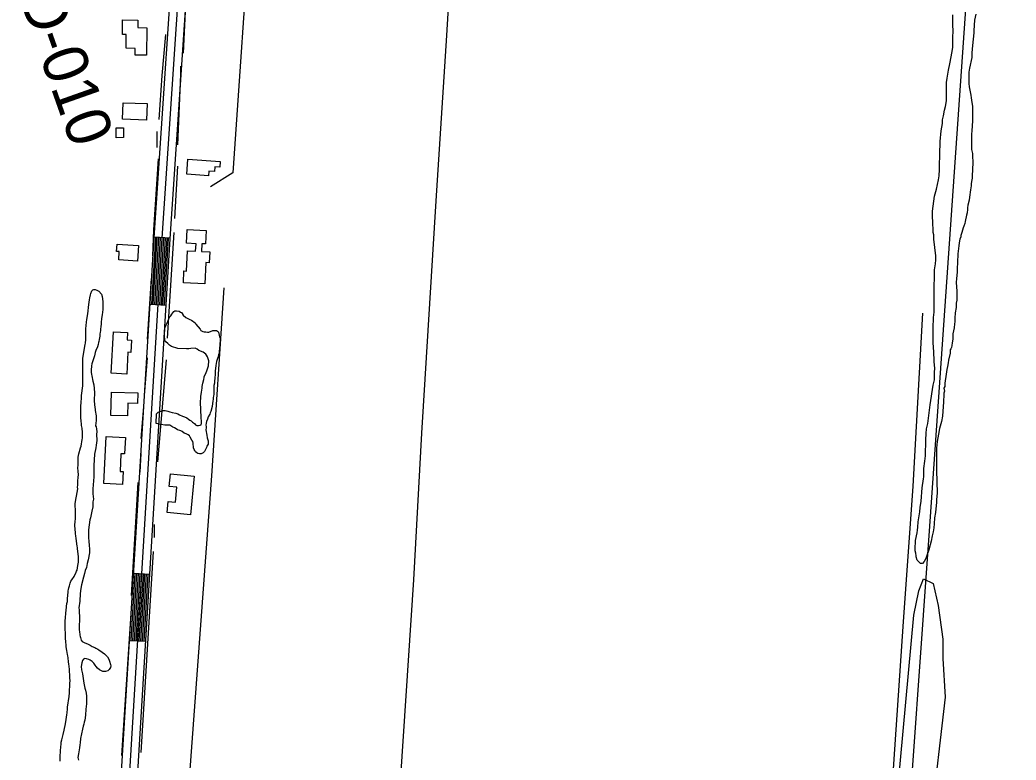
# Model space of a CAD drawing. Extents: x 3219052 to 3256913, y 800770 to 826146.
# Drawn here: x 3247044 to 3248892, y 810146 to 811519 of the extents above; entities that cross this region are included whole.
import ezdxf

# ---------------------------------------------------------------- set-up
doc = ezdxf.new("R2010")
doc.units = 0
for name, color, linetype in [('V-BLDG-OTLN', 7, 'Continuous'), ('V-DTCH-CNTR', 7, 'Continuous'), ('V-RIVR-RANG-IDEN', 7, 'Continuous'), ('V-ROAD-CNTR', 7, 'Continuous'), ('V-SITE-VEGE', 7, 'Continuous'), ('V-TOPO-SHOR', 7, 'Continuous')]:
    doc.layers.add(name, color=color, linetype=linetype)

msp = doc.modelspace()

# ---------------------------------------------------------------- linework, layer by layer
at = {"layer": 'V-BLDG-OTLN'}
for points in [[(3247262.5, 811518.5), (3247262.3, 811504.6), (3247278.9, 811504.4), (3247278.3, 811453.5), (3247257.3, 811453.8), (3247257.5, 811466.1), (3247240.6, 811466.3), (3247240.9, 811491.8), (3247233.7, 811491.9), (3247234, 811518.9)], [(3247279.6, 811363.8), (3247278.4, 811333), (3247234.1, 811334.6), (3247235.2, 811365.4)], [(3247235.9, 811318.6), (3247236.1, 811300.6), (3247222.1, 811300.5), (3247221.9, 811318.5)], [(3247353.3, 811232.7), (3247355.2, 811260.5), (3247415.1, 811256.4), (3247414.4, 811245.8), (3247405.2, 811246.4), (3247404.6, 811237.8), (3247394.3, 811238.5), (3247393.8, 811229.9)], [(3247353.8, 811130), (3247389.2, 811128.4), (3247388.1, 811103.4), (3247381.4, 811103.7), (3247380.7, 811089.4), (3247395.9, 811088.7), (3247395, 811068.4), (3247388.8, 811068.7), (3247387, 811029.2), (3247346.9, 811031.1), (3247347.9, 811053.3), (3247353, 811053), (3247354.7, 811090.8), (3247369.7, 811090.1), (3247370.4, 811103.7), (3247352.6, 811104.5)], [(3247263.8, 811100.6), (3247261.8, 811071.3), (3247226.9, 811073.6), (3247227.9, 811089.3), (3247223, 811089.6), (3247223.8, 811103.2)], [(3247213.1, 810863.4), (3247217.1, 810940.3), (3247243.4, 810938.9), (3247242.7, 810925.3), (3247250.9, 810924.8), (3247249.7, 810902.2), (3247243.9, 810902.5), (3247241.8, 810861.9)], [(3247212.4, 810784.9), (3247213.6, 810828.5), (3247262.5, 810827.2), (3247262, 810807.5), (3247243.8, 810808), (3247243.2, 810784.1)], [(3247199.4, 810658.9), (3247203.7, 810745.9), (3247239.3, 810744.2), (3247237.9, 810713.6), (3247231.1, 810713.9), (3247229.5, 810681.2), (3247235.1, 810681), (3247233.9, 810657.2)], [(3247367.1, 810672.7), (3247360, 810600.9), (3247316.6, 810605.1), (3247318.6, 810625.4), (3247332.2, 810624), (3247335, 810652), (3247320.8, 810653.4), (3247323.2, 810677)]]:
    msp.add_lwpolyline(points, close=True, dxfattribs=at)
at = {"layer": 'V-DTCH-CNTR'}
msp.add_lwpolyline([(3248658.3, 810037.8), (3248682.5, 810393.7), (3248701, 810653.8), (3248719.1, 810974.7)], dxfattribs=at)
at = {"layer": 'V-ROAD-CNTR'}
for p, q in [((3247292.7, 811116.5), (3247322.6, 811114.5)), ((3247285.1, 810991.6), (3247315.1, 810989.8)), ((3247254.7, 810492.6), (3247284.7, 810490.7)), ((3247247.1, 810367.8), (3247277.1, 810366))]:
    msp.add_line(p, q, dxfattribs=at)
for points in [[(3247213.4, 809693.4), (3247227.4, 810043), (3247292.6, 811114.9), (3247337.6, 811789.4), (3247349.2, 811906), (3247356.5, 812137.9)], [(3247228.4, 809692.8), (3247242.4, 810042.3), (3247307.6, 811114), (3247352.6, 811788.1), (3247364.2, 811905), (3247371.5, 812137.5)], [(3247243.4, 809692.2), (3247257.3, 810041.5), (3247322.5, 811113), (3247367.5, 811786.9), (3247379.2, 811904), (3247386.5, 812137)], [(3247288.1, 810991.4), (3247295.6, 811114.7), (3247295.7, 811116.3)], [(3247291.1, 810991.3), (3247298.6, 811114.5), (3247298.7, 811116.1)], [(3247294.1, 810991.1), (3247301.6, 811114.4), (3247301.7, 811115.9)], [(3247297.1, 810990.9), (3247304.6, 811114.2), (3247304.7, 811115.7)], [(3247300.1, 810990.7), (3247307.6, 811114), (3247307.7, 811115.5)], [(3247303.1, 810990.5), (3247310.6, 811113.8), (3247310.7, 811115.3)], [(3247306.1, 810990.4), (3247313.6, 811113.6), (3247313.7, 811115.1)], [(3247309.1, 810990.2), (3247316.6, 811113.4), (3247316.7, 811114.9)], [(3247312.1, 810990), (3247319.6, 811113.2), (3247319.7, 811114.7)], [(3247250.1, 810367.6), (3247257.7, 810492.4)], [(3247253.1, 810367.4), (3247260.7, 810492.2)], [(3247256.1, 810367.2), (3247263.7, 810492)], [(3247259.1, 810367.1), (3247266.7, 810491.8)], [(3247262.1, 810366.9), (3247269.7, 810491.6)], [(3247265.1, 810366.7), (3247272.7, 810491.5)], [(3247268.1, 810366.5), (3247275.7, 810491.3)], [(3247271.1, 810366.3), (3247278.7, 810491.1)], [(3247274.1, 810366.1), (3247281.7, 810490.9)]]:
    msp.add_lwpolyline(points, dxfattribs=at)
at = {"layer": 'V-SITE-VEGE'}
for points in [[(3248706.2, 810529.8), (3248704.8, 810534), (3248704.8, 810536.9), (3248705.6, 810553.1), (3248708.5, 810567.2), (3248709.2, 810572.2), (3248709.9, 810577.8), (3248710.7, 810587.7), (3248712.9, 810602.5), (3248713.6, 810606.1), (3248714.3, 810614.6), (3248715.8, 810625.9), (3248718, 810650.6), (3248720.2, 810667.5), (3248720.9, 810671.1), (3248721, 810686.6), (3248723.2, 810700), (3248723.9, 810709.9), (3248724.8, 810739.6), (3248725.5, 810751.6), (3248726.3, 810760.1), (3248728.4, 810770), (3248732.8, 810804.6), (3248738.6, 810841.3), (3248740.8, 810851.2), (3248740.9, 810864.6), (3248741.6, 810873.1), (3248740.2, 810884.4), (3248739.6, 810904.9), (3248738.9, 810909.1), (3248738.3, 810922.5), (3248738.4, 810947.3), (3248739.2, 810967.1), (3248740, 810976.9), (3248740.1, 811022.2), (3248740.9, 811043.4), (3248741, 811055.4), (3248742.5, 811066.7), (3248743.2, 811073.7), (3248743.2, 811081.5), (3248739.8, 811111.9), (3248739.9, 811116.2), (3248739.9, 811120.4), (3248738.5, 811124.6), (3248738.5, 811129.6), (3248737.8, 811141.6), (3248737.9, 811146.5), (3248737.2, 811151.5), (3248737.2, 811164.2), (3248740.9, 811191.8), (3248744.5, 811205.2), (3248748.1, 811222.1), (3248749.5, 811229.9), (3248750.3, 811241.2), (3248750.5, 811275.8), (3248751.2, 811286.4), (3248751.2, 811293.5), (3248753.4, 811313.2), (3248755.6, 811326.7), (3248755.7, 811333.7), (3248757.8, 811340.8), (3248759.3, 811351.4), (3248761.4, 811358.4), (3248762.9, 811369), (3248763, 811402.9), (3248764.5, 811410.7), (3248766.7, 811425.5), (3248769.5, 811437.5), (3248773.9, 811460.1), (3248774.6, 811468.6), (3248774.7, 811488.4), (3248775.5, 811496.9), (3248774.8, 811511), (3248774.9, 811528.7)], [(3248817.3, 811529.9), (3248815.1, 811518.6), (3248813.6, 811499.5), (3248813.6, 811495.3), (3248811.4, 811471.3), (3248809.9, 811457.9), (3248809.9, 811449.4), (3248805.5, 811429.6), (3248804.8, 811421.8), (3248804.7, 811401.3), (3248805.4, 811395), (3248806.8, 811385.8)], [(3248806.8, 811385.8), (3248808.1, 811379.4), (3248808.8, 811374.5), (3248810.2, 811366), (3248811.6, 811358.9), (3248811.5, 811332.8), (3248810.7, 811321.5), (3248810, 811314.4), (3248809.2, 811305.9), (3248809.2, 811287.6), (3248809.8, 811278.4), (3248811.2, 811271.3), (3248811.2, 811267.1), (3248811.8, 811254.3), (3248811.8, 811250.1), (3248811.1, 811245.9), (3248811, 811225.4), (3248810.3, 811222.5), (3248808.8, 811215.5), (3248808.8, 811211.2), (3248807.4, 811203.5), (3248805.9, 811190.1), (3248805.2, 811184.4), (3248803, 811175.2), (3248802.3, 811170.3), (3248802.3, 811165.3), (3248801.5, 811163.2), (3248801.5, 811161.1), (3248800.1, 811156.9), (3248797.9, 811144.9), (3248797.2, 811141.3), (3248795.1, 811136.4), (3248794.3, 811132.9), (3248791.5, 811124.4), (3248790, 811118.8), (3248790, 811116.6), (3248787.9, 811112.4), (3248786.4, 811105.3), (3248785.7, 811099.7), (3248784.2, 811084.9), (3248783.5, 811068.6), (3248782.7, 811058), (3248782.7, 811051), (3248781.9, 811038.9), (3248781.2, 811031.9), (3248782.5, 811015.6), (3248782.4, 810998.7), (3248781, 810993.7), (3248781, 810985.2), (3248779.5, 810975.4), (3248778.8, 810965.5), (3248778.7, 810959.1), (3248778, 810954.9), (3248777.3, 810947.8), (3248775.1, 810936.5), (3248775.1, 810926.6), (3248773.6, 810919.6), (3248772.9, 810914.6), (3248772.2, 810911.1), (3248771.4, 810909), (3248770, 810906.9), (3248770, 810900.5), (3248767.1, 810887.8), (3248766.4, 810882.8), (3248764.9, 810875.8), (3248763.5, 810870.1), (3248762.8, 810861.7), (3248759.9, 810844.7), (3248759.8, 810839.1), (3248758.4, 810835.5), (3248759.1, 810829.9), (3248758.4, 810826.3), (3248758.4, 810824.2), (3248757.6, 810810.1), (3248755.4, 810784), (3248753.9, 810774.1), (3248750.3, 810760.7), (3248748.1, 810750.1), (3248746, 810736.7), (3248744.5, 810724.7), (3248744.3, 810683.7), (3248745.5, 810640.6), (3248744.8, 810629.3), (3248744.8, 810624.3), (3248742.5, 810605.2), (3248741.1, 810595.4), (3248740.3, 810584.1), (3248739.6, 810576.3), (3248738.1, 810569.2), (3248736.7, 810561.5), (3248734.5, 810551.6), (3248730.2, 810536), (3248726.6, 810525.5), (3248724.5, 810519.8), (3248721.7, 810514.2), (3248718.8, 810510.7), (3248714.6, 810510.7), (3248708.9, 810516.4), (3248706.9, 810522.7), (3248706.9, 810524.8), (3248706.2, 810529.8)], [(3247151.3, 810665), (3247151.6, 810668.8), (3247152.1, 810676.9), (3247151.7, 810680.1), (3247151.7, 810682.2), (3247151.3, 810687.1), (3247151.4, 810693.3), (3247151.9, 810698.5), (3247151.8, 810707.6), (3247152.8, 810713.9), (3247156.3, 810724.9), (3247157.1, 810728), (3247159.4, 810740.4), (3247159.8, 810742.8), (3247159.9, 810745.4), (3247159.9, 810750.5), (3247159.7, 810753.6), (3247158.9, 810761.2), (3247158, 810766.5), (3247157.6, 810770.6), (3247157.1, 810773.3), (3247156.7, 810782.8), (3247156.9, 810802.7), (3247157.3, 810808.7), (3247157.7, 810818.6), (3247158.1, 810822.2), (3247160.3, 810840.3), (3247160.5, 810842.9), (3247160.3, 810845.8), (3247160.6, 810850.2), (3247160.5, 810854.9), (3247160.3, 810858.1), (3247160.2, 810870.1), (3247160.5, 810878.5), (3247160.2, 810890.6), (3247160.9, 810895.2), (3247164.8, 810916.7), (3247165, 810919.1), (3247165.8, 810925.9), (3247166, 810941), (3247166, 810945.9), (3247167.2, 810958.4), (3247167.5, 810963), (3247169.5, 810973.7), (3247171.6, 810991), (3247172.7, 810999.4), (3247173.4, 811003.2), (3247174.7, 811008.9), (3247175.4, 811011.1), (3247177.2, 811016.3), (3247178.6, 811018.2), (3247180.8, 811018.9), (3247183.2, 811018.6), (3247186.6, 811017.6), (3247190.1, 811015.9), (3247194.9, 811010.1), (3247196.3, 811005.8), (3247197.4, 810996.4), (3247197.6, 810993.3), (3247197.7, 810988.8), (3247197.4, 810985.9), (3247197.2, 810981.5), (3247196.3, 810971.8), (3247195.1, 810965), (3247194.4, 810957.6), (3247194.3, 810956.9), (3247194.1, 810954.5), (3247193.7, 810950.3), (3247193.3, 810945.2), (3247193.1, 810942.6), (3247192.6, 810939), (3247192.1, 810936.6), (3247192, 810932.2), (3247190.5, 810925.8), (3247189.8, 810922.5), (3247189.2, 810920.3), (3247188.5, 810917), (3247187.3, 810912.7), (3247184.5, 810905.3), (3247183.5, 810902.2), (3247182, 810895.5), (3247179.3, 810888), (3247177.3, 810880.6), (3247176.5, 810877.1), (3247175.9, 810868.9), (3247176.1, 810865.1), (3247176.4, 810861.3), (3247176.8, 810858.8), (3247178.9, 810848.7), (3247180.7, 810841.6), (3247181.9, 810827.9), (3247182.1, 810824), (3247181.3, 810816.6), (3247181.3, 810811.6), (3247182.6, 810799.8), (3247183.2, 810796.5), (3247183.3, 810794.3), (3247184.8, 810784.5), (3247185.2, 810778.5), (3247184.9, 810776), (3247184.1, 810765.8)], [(3247302.6, 810768.9), (3247296.3, 810770.2), (3247297, 810787.9), (3247300.2, 810791.1), (3247309.7, 810794.3), (3247312.9, 810794.4), (3247315.6, 810793.5), (3247317.9, 810793), (3247321.5, 810791.7), (3247326, 810790.4), (3247332.9, 810789.1), (3247336.5, 810787.8), (3247339.7, 810786), (3247345.1, 810783.7), (3247349.2, 810782.4), (3247353.3, 810780.6), (3247356.5, 810778.4), (3247358.8, 810776.6), (3247361.1, 810775.3), (3247363.8, 810772.6), (3247367.5, 810769.9), (3247369.3, 810767.6), (3247372, 810766.7), (3247374.8, 810766.3), (3247377.9, 810766.8), (3247379.7, 810767.7), (3247380.6, 810770.9), (3247380.6, 810773.2), (3247380.1, 810781.8), (3247380, 810786.3), (3247379.5, 810790.8), (3247379.5, 810801.3), (3247379, 810804), (3247378.5, 810808.1), (3247378.5, 810811.7), (3247379.3, 810816.7), (3247379.3, 810820.3), (3247380.6, 810828), (3247381, 810832.1), (3247381.9, 810835.7), (3247381.9, 810838.9), (3247383.2, 810845.3), (3247384.9, 810852.1), (3247385.4, 810855.3), (3247385.8, 810857.5), (3247388, 810861.6), (3247390.2, 810867.6), (3247393.3, 810877.1), (3247394.2, 810886.2), (3247393.2, 810890.2), (3247391.4, 810893.9), (3247390, 810897), (3247388.6, 810898.8), (3247383.6, 810902.4), (3247375.9, 810905.5), (3247372.7, 810907.8), (3247369, 810910), (3247360.9, 810909.5), (3247356.8, 810908.5), (3247352.7, 810908.5), (3247336.4, 810909.3), (3247325, 810913.3), (3247323.2, 810914.1), (3247320.9, 810915.5), (3247318.2, 810918.6), (3247314.1, 810921.8), (3247312.7, 810924), (3247311.7, 810933.5), (3247312.1, 810939), (3247312.5, 810941.7), (3247312.5, 810945.8), (3247312.9, 810949), (3247314.7, 810953.1), (3247317.8, 810959.4), (3247319.2, 810963.1), (3247320.5, 810965.4), (3247321.4, 810967.2), (3247323.6, 810969.9), (3247325.4, 810973.1), (3247329, 810978.1), (3247330.8, 810979.5), (3247334, 810979.5), (3247339, 810978.7), (3247341.7, 810976.9), (3247343.5, 810976), (3247344.9, 810974.2), (3247346.8, 810971), (3247351.3, 810967)], [(3247351.3, 810967), (3247355.4, 810964.7), (3247359.1, 810963.4), (3247362.2, 810962.1), (3247368.6, 810956.7), (3247370, 810954.4), (3247377.8, 810945), (3247379.2, 810942.7), (3247383.3, 810940.9), (3247385.6, 810940.5), (3247388.3, 810940.5), (3247391.9, 810939.7), (3247394.2, 810939.7), (3247401.4, 810942.5), (3247404.1, 810942.9), (3247408.2, 810943), (3247410.5, 810941.6), (3247412.3, 810939.4), (3247413.3, 810933.9), (3247414.2, 810931.2), (3247415.1, 810929.4), (3247415.2, 810924.4), (3247414.8, 810917.2), (3247414.8, 810914.9), (3247413.9, 810910.4), (3247413.9, 810908.1), (3247413.5, 810905.8), (3247413.1, 810900.8), (3247412.2, 810898.1), (3247411.3, 810894), (3247410, 810890.8), (3247408.7, 810885.4), (3247407.8, 810881.3), (3247407.4, 810877.7), (3247406.5, 810872.2), (3247406.1, 810867.7), (3247406.2, 810860.9), (3247405.3, 810855), (3247404.5, 810848.2), (3247404.5, 810845), (3247403.6, 810840.5), (3247403.6, 810838.2), (3247403.3, 810829.1), (3247403.3, 810824.1), (3247402.9, 810821.4), (3247402, 810817.8), (3247402, 810815.1), (3247401.6, 810811.9), (3247400.7, 810807.3), (3247400.3, 810801.9), (3247397.7, 810792.3), (3247396.8, 810790.1), (3247395.9, 810787.3), (3247393.2, 810782.3), (3247391.9, 810778.2), (3247390.1, 810773.7), (3247389.2, 810770.5), (3247388.8, 810767.3), (3247389.3, 810764.6), (3247389.3, 810761.9), (3247388.9, 810758.3), (3247390.3, 810748.3), (3247391.3, 810743.3), (3247392.7, 810738.3), (3247393.1, 810735.6), (3247392.7, 810732), (3247390.5, 810727.9), (3247390.1, 810725.6), (3247386, 810718.3), (3247383.8, 810715.6), (3247380.2, 810713.8), (3247377, 810713.7), (3247373.8, 810714.2), (3247372, 810715.5), (3247369.7, 810717.8), (3247367.9, 810720), (3247367, 810721.8), (3247365.6, 810725), (3247365.6, 810727.7), (3247365.1, 810730.9), (3247365.1, 810733.6), (3247364.6, 810736.8), (3247362.7, 810739.5), (3247359.5, 810744.9), (3247358.6, 810747.1), (3247355.9, 810748.9), (3247352.2, 810750.7), (3247348.1, 810752.5), (3247344.5, 810755.2), (3247342.2, 810756.5), (3247340.4, 810757.4), (3247335.8, 810758.7), (3247333.5, 810760.1), (3247330.4, 810762.3), (3247327.6, 810763.2), (3247325.8, 810764.5), (3247321.7, 810766.8), (3247319, 810767.2), (3247312.6, 810767.2), (3247305.8, 810768), (3247302.6, 810768.9)], [(3247184.1, 810765.8), (3247185, 810763.8), (3247185.7, 810760.5), (3247186.1, 810754.7), (3247185.9, 810750.4), (3247186.2, 810738.6), (3247185.3, 810729.8), (3247184.6, 810725.3), (3247182.3, 810713.3), (3247180.8, 810692), (3247181, 810687.7), (3247180.6, 810671.3), (3247178.7, 810648.9), (3247178.8, 810644.1), (3247179, 810639.5), (3247179.9, 810629.7), (3247179.1, 810625.1), (3247178.8, 810622), (3247178.7, 810615.8), (3247177.2, 810607.6), (3247174.5, 810595.4), (3247173.5, 810591.4), (3247170.9, 810572.9), (3247170.6, 810569.4), (3247170.8, 810566.2), (3247170.7, 810563.1), (3247170.7, 810558.3), (3247171.3, 810551.9), (3247172.4, 810544), (3247172.8, 810537.9), (3247172.6, 810536.7), (3247172.7, 810530.5)], [(3247118.2, 810143.6), (3247118, 810148.1), (3247118, 810151), (3247118.8, 810163.7), (3247119.4, 810169.4), (3247119.9, 810176.1), (3247120.2, 810179), (3247121.2, 810183.5), (3247123.8, 810193.4), (3247126, 810201), (3247128.3, 810213), (3247129.4, 810221.1), (3247130.4, 810229.4), (3247131, 810233.6), (3247131.8, 810240.9), (3247132, 810243.6), (3247134.7, 810263.5), (3247135.4, 810270.2), (3247135.8, 810278.1), (3247136.1, 810280.4), (3247136.5, 810284.1), (3247136.4, 810287.6), (3247136.6, 810293.4), (3247136.3, 810297.5), (3247136.3, 810299.9), (3247135.5, 810313.8), (3247134.9, 810319.8), (3247134.6, 810323.6), (3247134, 810327.7), (3247133.3, 810335.4), (3247132.4, 810339.2), (3247132, 810341.8), (3247130.6, 810348.8), (3247129.7, 810355.5), (3247129.5, 810359.1), (3247128.7, 810364.9), (3247128.7, 810366.9), (3247128.4, 810370.2), (3247128.3, 810372.3), (3247128, 810377.9), (3247127.9, 810382.9), (3247127.5, 810386.8), (3247127.7, 810393), (3247127.5, 810395.6), (3247127.4, 810402.1), (3247128.2, 810411.2), (3247128.8, 810416.7), (3247129, 810419.6), (3247129.3, 810422.4), (3247129.9, 810430.4), (3247130.7, 810436.1), (3247131.6, 810440.2), (3247131.7, 810445.4), (3247133, 810457.4), (3247133.3, 810459.6), (3247133.8, 810462.2), (3247134.6, 810465), (3247135.4, 810469.1), (3247136.6, 810474.1), (3247138.3, 810477.5), (3247140, 810479.9), (3247144.2, 810486.5), (3247148.1, 810494.1), (3247148.9, 810496.3), (3247149.6, 810498.2), (3247151.2, 810507), (3247152.2, 810512.8), (3247152.4, 810515.6), (3247152.3, 810519.3), (3247152.5, 810522.9), (3247151.8, 810528.1), (3247150.6, 810537.7), (3247150.5, 810540.1), (3247150.1, 810542.5), (3247149.2, 810547.1), (3247147.9, 810557.1), (3247147.5, 810561), (3247146.8, 810566), (3247145.9, 810575.4), (3247145.7, 810579.5), (3247145.8, 810582.6), (3247146.3, 810586.9), (3247146.6, 810594.3), (3247146.9, 810596.9), (3247146.7, 810599.8), (3247146.8, 810602.3), (3247146.6, 810606.3), (3247146.4, 810621), (3247146.8, 810625.3), (3247150.1, 810642), (3247150.8, 810648.7), (3247150.7, 810652), (3247151, 810655.9), (3247151, 810658), (3247151.3, 810660.2), (3247151.3, 810665)], [(3247172.7, 810530.5), (3247170, 810517.1), (3247168.5, 810510.4), (3247167.9, 810506.4), (3247167.1, 810503), (3247164.9, 810497.3), (3247163.4, 810491.8), (3247161.7, 810484.8), (3247158.1, 810470.7), (3247156.9, 810464.1), (3247155.6, 810455), (3247154.5, 810440.8), (3247153.1, 810428.2), (3247153.5, 810424.5), (3247153.7, 810421), (3247153.9, 810411.4), (3247154, 810403.9), (3247153.7, 810396.8), (3247153.6, 810388.3), (3247154.2, 810382.4), (3247154.5, 810380.2), (3247154.6, 810377.5), (3247155.1, 810375.1), (3247155.8, 810372.8), (3247157.5, 810368.2), (3247158.8, 810365.8), (3247163.8, 810363.5), (3247168.9, 810361.3), (3247173.8, 810358.7), (3247177.4, 810356.5), (3247182.4, 810354.4), (3247184.6, 810353.2), (3247188.2, 810351.5), (3247190.3, 810350), (3247196.2, 810346.2), (3247200.7, 810342.5), (3247204.3, 810338.9), (3247205.9, 810337), (3247208.3, 810332.8), (3247209.7, 810329.4), (3247211.8, 810323.2), (3247212.2, 810320.8), (3247211.5, 810317.7), (3247209.1, 810313.7), (3247206.6, 810311.3), (3247202.3, 810310.3), (3247197.7, 810310.2), (3247191.5, 810312.9), (3247187.3, 810316.5), (3247184.9, 810319.4), (3247183.2, 810321.8), (3247180.9, 810325.2), (3247177.6, 810328.4), (3247174, 810331), (3247171.6, 810332), (3247166.9, 810333.6), (3247164, 810334), (3247161.6, 810332.7), (3247159.6, 810330.7), (3247158.4, 810326), (3247157.3, 810319.5), (3247157.3, 810317.4), (3247157.6, 810314.7), (3247157.7, 810313.1), (3247160, 810306), (3247162.3, 810288.3), (3247163.8, 810279), (3247165, 810275.1), (3247166.3, 810269.6), (3247167, 810264.5), (3247167.2, 810255.9), (3247167.3, 810250.2), (3247166.2, 810240.3), (3247165.4, 810229.3), (3247164.1, 810219.7), (3247162.9, 810215.9), (3247162.1, 810212.3), (3247161.1, 810208.7), (3247159.8, 810203.2), (3247156.1, 810185.8), (3247155.4, 810177.7), (3247154.9, 810173.8), (3247154.1, 810168.5), (3247152.6, 810157.1), (3247151.3, 810150.3), (3247152, 810145.3)]]:
    msp.add_lwpolyline(points, dxfattribs=at)
msp.add_lwpolyline([(3248747.4, 810432.6), (3248756.3, 810369.8), (3248756.3, 810334), (3248760.8, 810262.2), (3248733.9, 810033.5), (3248716, 809778), (3248702.6, 809437.2), (3248711.5, 809365.5), (3248702.6, 809280.3), (3248666.7, 809271.3), (3248635.4, 809275.8), (3248617.4, 809280.3), (3248608.5, 809320.6), (3248613, 809334.1), (3248621.9, 809365.5), (3248635.4, 809477.5), (3248653.3, 809876.6), (3248702.6, 810414.7), (3248711.5, 810459.5), (3248720.5, 810481.9), (3248738.4, 810473)], close=True, dxfattribs=at)
at = {"layer": 'V-TOPO-SHOR'}
for p, q in [((3247347.4, 811457.4), (3247352.9, 811575.4)), ((3247307.4, 811415.9), (3247314.5, 811492.2)), ((3247302.1, 811334.3), (3247307.4, 811415.9)), ((3247298.5, 811282.3), (3247298.5, 811311.8)), ((3247331.2, 811150.3), (3247336.6, 811247.5)), ((3247329.4, 811124.3), (3247316.8, 810928.2)), ((3247280.4, 810926.5), (3247287.6, 811039.3)), ((3247274.9, 810822.4), (3247280.3, 810891.8)), ((3247315, 810888.3), (3247299, 810699.2)), ((3247273.2, 810801.6), (3247267.8, 810742.6)), ((3247267.8, 810714.8), (3247266, 810680.1)), ((3247262.5, 810661), (3247249.9, 810451.1)), ((3247293.5, 810558.6), (3247293.5, 810582.9)), ((3247268.4, 810159.5), (3247291.7, 810532.6)), ((3247249.8, 810426.8), (3247231.9, 810154.4))]:
    msp.add_line(p, q, dxfattribs=at)
for points in [[(3248637, 809241.6), (3248731.9, 810579.6), (3248819.5, 811832.7), (3248867.2, 812650.3), (3248871, 812784.9), (3248991.5, 812841.2)], [(3247661.5, 812241.2), (3247571.1, 812196.3), (3247531.1, 812154.7), (3247511.9, 812107.9), (3247492.7, 812040.3), (3247482, 811880.6), (3247473, 811729.6), (3247438.9, 811235.1), (3247397.2, 811209.2)], [(3247373.7, 809934.9), (3247452.4, 809880.7), (3247564.3, 809882.1), (3247622.5, 809887.1), (3247675, 809899.2), (3247698.5, 809911), (3247711.6, 809919), (3247720.7, 809926.9), (3247729.6, 809939.2), (3247735.5, 809953.7), (3247740.9, 809974.7), (3247774.8, 810480.2), (3247789.4, 810752.5), (3247816.2, 811183.3), (3247835.6, 811490), (3247845, 811645.7)], [(3247336.7, 811287.4), (3247342.1, 811417.5), (3247342.2, 811433.2)], [(3247300.2, 811261.4), (3247291.2, 811129.6), (3247289.4, 811081)], [(3247347.8, 809968.4), (3247399.6, 810672.9), (3247422.9, 811021.7)]]:
    msp.add_lwpolyline(points, dxfattribs=at)

# ---------------------------------------------------------------- texts
at = {"layer": 'V-RIVR-RANG-IDEN'}
msp.add_text('D-010', height=83, rotation=289.4692, dxfattribs=at).set_placement((3247040.6, 811563.1))

doc.saveas('drawing.dxf')
